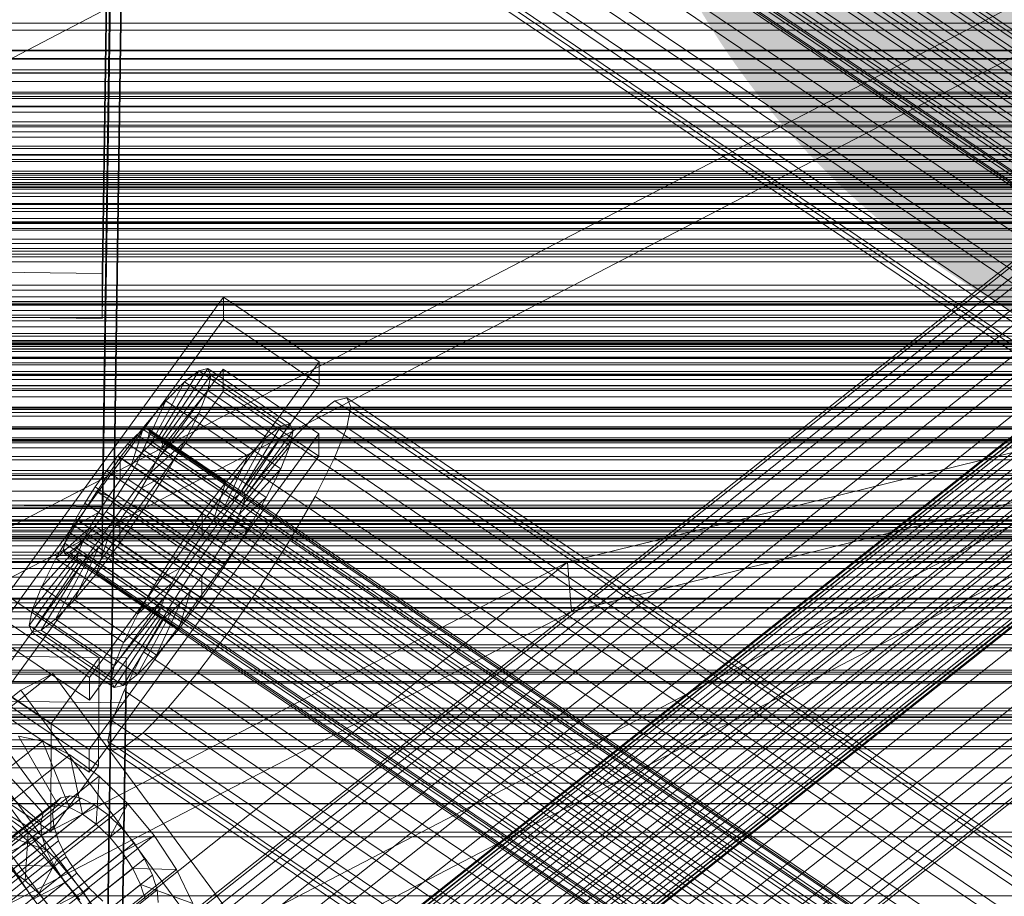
# Model space of a CAD drawing. Header units: millimetres. Extents: x -4738 to 65662, y -68080 to 6847.
# Tile 330 of 656: x -370 to -252, y -33501 to -33396. Entities that reach past the tile are written whole.
import ezdxf

# ---------------------------------------------------------------- set-up
doc = ezdxf.new("R2010")
doc.units = ezdxf.units.MM
for name, color, linetype, lineweight in [('COTAS_O', 1, 'Continuous', 0), ('frontal_C01', 7, 'Continuous', 0), ('frontal_C02', 7, 'Continuous', 0), ('frontal_C03', 7, 'Continuous', 0), ('frontal_C10', 7, 'Continuous', 0), ('frontal_dosificador', 7, 'Continuous', 0), ('frontal_mezcladora', 7, 'Continuous', 0), ('frontal_secador', 7, 'Continuous', 0)]:
    doc.layers.add(name, color=color, linetype=linetype, lineweight=lineweight)
doc.dimstyles.new('R19_100', dxfattribs={"dimtxt": 250, "dimasz": 150, "dimexe": 150, "dimexo": 80, "dimgap": 100, "dimtad": 1, "dimtih": 1, "dimtoh": 1, "dimdsep": 46, "dimcen": 0.09, "dimadec": 0, "dimazin": 0, "dimtfac": 1, "dimtdec": 4, "dimtofl": 0, "dimtmove": 0, "dimatfit": 3, "dimfxl": 1, "dimtolj": 1, "dimtzin": 0, "dimarcsym": 0})

# ---------------------------------------------------------------- blocks, each defined once
blk = doc.blocks.new('DIM_R31_48')
at = {"layer": 'COTAS_O'}
for p, q in [((-1725, -33700), (-1575, -33655)), ((1725, -33700), (1575, -33655)), ((-1725, -34400), (-1725, -33700)), ((-1725, -33700), (1725, -33700)), ((-1725, -33700), (-1575, -33745)), ((1725, -33700), (1575, -33745)), ((1725, -34400), (1725, -33700))]:
    blk.add_line(p, q, dxfattribs=at)
blk.add_text('3450 O', height=250, dxfattribs=at).set_placement((0, -33600))
blk = doc.blocks.new('DIM_R31_51')
at = {"layer": 'COTAS_O'}
for p, q in [((-650, -33700), (50, -33700)), ((50, -33700), (5, -33850)), ((50, -34900), (50, -33700)), ((50, -33700), (95, -33850)), ((50, -34900), (5, -34750)), ((50, -34900), (95, -34750)), ((-650, -34900), (50, -34900))]:
    blk.add_line(p, q, dxfattribs=at)
blk.add_text('1200 O', height=250, rotation=90, dxfattribs=at).set_placement((-50, -34300))

msp = doc.modelspace()

# ---------------------------------------------------------------- linework, layer by layer
at = {"layer": 'frontal_C01'}
for p, q in [((-357.646, -33230.872), (-360.514, -33425.982)), ((-360.514, -33431.375), (-357.646, -33236.264)), ((-357.415, -33325.823), (-143.617, -33470.052)), ((-358.659, -33327.293), (-144.861, -33471.521)), ((-355.541, -33326.54), (-141.742, -33470.768)), ((-356.363, -33328.171), (-142.565, -33472.399)), ((-146.196, -33473.275), (-359.995, -33329.047)), ((-357.434, -33330.026), (-143.635, -33474.254)), ((-361.332, -33330.967), (-147.533, -33475.195)), ((-358.68, -33331.98), (-144.881, -33476.209)), ((-362.578, -33332.921), (-148.779, -33477.149)), ((-360.017, -33333.9), (-146.218, -33478.128)), ((-363.648, -33334.777), (-149.85, -33479.005)), ((-160.922, -33458.907), (-345.231, -33334.572)), ((-364.471, -33336.407), (-150.672, -33480.635)), ((-361.352, -33335.654), (-147.554, -33479.883)), ((-364.989, -33337.701), (-151.191, -33481.93)), ((-362.596, -33337.124), (-148.798, -33481.352)), ((-365.168, -33338.571), (-151.369, -33482.8)), ((-364.995, -33338.957), (-151.196, -33483.186)), ((-364.482, -33338.834), (-150.683, -33483.062)), ((-363.664, -33338.208), (-149.865, -33482.436)), ((-349.002, -33339.99), (-164.693, -33464.325)), ((-341.52, -33342.851), (-157.211, -33467.185)), ((-352.519, -33345.505), (-168.21, -33469.84)), ((-345.291, -33348.269), (-160.982, -33472.603)), ((-355.541, -33350.742), (-171.232, -33475.077)), ((-357.646, -33351.459), (-360.514, -33546.57)), ((-349.061, -33353.22), (-164.752, -33477.554)), ((-357.863, -33355.344), (-173.554, -33479.679)), ((-360.514, -33551.963), (-357.646, -33356.852)), ((-352.572, -33357.367), (-168.263, -33481.701)), ((-359.326, -33358.997), (-175.016, -33483.331)), ((-359.83, -33361.452), (-175.521, -33485.786)), ((-355.584, -33360.427), (-171.275, -33484.762)), ((-359.341, -33362.542), (-175.032, -33486.876)), ((-357.893, -33362.192), (-173.584, -33486.527)), ((-425, -33420.808), (425, -33420.808)), ((-360.514, -33425.982), (-378.512, -33425.737)), ((-360.514, -33431.375), (-360.514, -33425.982)), ((-373.501, -33466.668), (-345.969, -33428.813)), ((-345.981, -33431.509), (-345.969, -33428.813)), ((-345.969, -33428.813), (-334.501, -33436.55)), ((-378.512, -33431.13), (-360.514, -33431.375)), ((-345.981, -33431.509), (-373.513, -33469.364)), ((-334.513, -33439.246), (-345.981, -33431.509)), ((425, -33432.363), (-425, -33432.363)), ((425, -33434.504), (-425, -33434.504)), ((-334.501, -33436.55), (-362.033, -33474.404)), ((-334.501, -33436.55), (-334.513, -33439.246)), ((-373.539, -33475.295), (-346.008, -33437.441)), ((-353.892, -33445.806), (-348.918, -33437.629)), ((-353.378, -33445.683), (-347.835, -33437.367)), ((-353.205, -33446.069), (-347.47, -33438.182)), ((-348.918, -33437.629), (-350.645, -33438.949)), ((-347.835, -33437.367), (-348.918, -33437.629)), ((-348.918, -33437.629), (-339.088, -33444.26)), ((-347.847, -33440.019), (-347.47, -33438.182)), ((-347.835, -33437.367), (-338.005, -33443.998)), ((-347.47, -33438.182), (-347.835, -33437.367)), ((-347.47, -33438.182), (-337.64, -33444.814)), ((-346.02, -33440.137), (-346.008, -33437.441)), ((-346.008, -33437.441), (-334.539, -33445.177)), ((-362.045, -33477.1), (-334.513, -33439.246)), ((-354.71, -33446.432), (-350.645, -33438.949)), ((-350.645, -33438.949), (-352.899, -33441.238)), ((-350.645, -33438.949), (-340.816, -33445.58)), ((-346.02, -33440.137), (-373.551, -33477.992)), ((-353.384, -33446.939), (-347.847, -33440.019)), ((-348.941, -33442.751), (-347.847, -33440.019)), ((-347.847, -33440.019), (-338.017, -33446.65)), ((-334.551, -33447.874), (-346.02, -33440.137)), ((-355.777, -33447.516), (-352.899, -33441.238)), ((-352.899, -33441.238), (-355.525, -33444.34)), ((-352.899, -33441.238), (-343.069, -33447.869)), ((-332.629, -33441.236), (-334.938, -33443.001)), ((-331.181, -33440.887), (-332.629, -33441.236)), ((-332.629, -33441.236), (-148.32, -33565.571)), ((-330.692, -33441.977), (-331.181, -33440.887)), ((-331.181, -33440.887), (-146.872, -33565.222)), ((-353.902, -33448.233), (-348.941, -33442.751)), ((-350.678, -33446.193), (-348.941, -33442.751)), ((-348.941, -33442.751), (-339.111, -33449.382)), ((-331.197, -33444.432), (-330.692, -33441.977)), ((-330.692, -33441.977), (-146.383, -33566.311)), ((-338.005, -33443.998), (-343.549, -33452.314)), ((-339.088, -33444.26), (-338.005, -33443.998)), ((-338.005, -33443.998), (-337.64, -33444.814)), ((-334.938, -33443.001), (-337.95, -33446.062)), ((-334.938, -33443.001), (-150.629, -33567.336)), ((-334.539, -33445.177), (-362.071, -33483.032)), ((-355.525, -33444.34), (-358.345, -33448.044)), ((-357.021, -33448.986), (-355.525, -33444.34)), ((-355.53, -33444.701), (-356.348, -33445.327)), ((-355.017, -33444.577), (-355.53, -33444.701)), ((-355.53, -33444.701), (-141.731, -33588.929)), ((-355.525, -33444.34), (-345.695, -33450.971)), ((-355.022, -33445.833), (-354.844, -33444.964)), ((-354.844, -33444.964), (-355.017, -33444.577)), ((-355.017, -33444.577), (-141.218, -33588.806)), ((-354.844, -33444.964), (-141.045, -33589.192)), ((-339.088, -33444.26), (-344.062, -33452.438)), ((-337.64, -33444.814), (-343.376, -33452.7)), ((-340.816, -33445.58), (-339.088, -33444.26)), ((-337.64, -33444.814), (-338.017, -33446.65)), ((-334.539, -33445.177), (-334.551, -33447.874)), ((-332.659, -33448.085), (-331.197, -33444.432)), ((-331.197, -33444.432), (-146.887, -33568.766)), ((-425, -33446.06), (425, -33446.06)), ((-357.415, -33446.411), (-358.659, -33447.88)), ((-356.348, -33445.327), (-357.415, -33446.411)), ((-357.415, -33446.411), (-143.617, -33590.639)), ((-356.348, -33445.327), (-142.549, -33589.555)), ((-355.777, -33447.516), (-354.71, -33446.432)), ((-355.541, -33447.128), (-355.022, -33445.833)), ((-355.022, -33445.833), (-141.224, -33590.062)), ((-354.725, -33449.863), (-350.678, -33446.193)), ((-354.71, -33446.432), (-353.892, -33445.806)), ((-344.88, -33453.063), (-354.71, -33446.432)), ((-353.892, -33445.806), (-353.378, -33445.683)), ((-344.062, -33452.438), (-353.892, -33445.806)), ((-353.205, -33446.069), (-353.384, -33446.939)), ((-343.549, -33452.314), (-353.378, -33445.683)), ((-353.378, -33445.683), (-353.205, -33446.069)), ((-343.376, -33452.7), (-353.205, -33446.069)), ((-352.938, -33450.111), (-350.678, -33446.193)), ((-350.678, -33446.193), (-340.848, -33452.825)), ((-340.816, -33445.58), (-344.88, -33453.063)), ((-343.069, -33447.869), (-340.816, -33445.58)), ((-337.95, -33446.062), (-341.461, -33450.209)), ((-337.95, -33446.062), (-153.641, -33570.396)), ((-357.021, -33448.986), (-355.777, -33447.516)), ((-356.363, -33448.758), (-355.541, -33447.128)), ((-345.947, -33454.147), (-355.777, -33447.516)), ((-355.541, -33447.128), (-141.742, -33591.356)), ((-353.384, -33446.939), (-353.902, -33448.233)), ((-343.554, -33453.57), (-353.384, -33446.939)), ((-338.017, -33446.65), (-343.554, -33453.57)), ((-338.017, -33446.65), (-339.111, -33449.382)), ((-362.083, -33485.728), (-334.551, -33447.874)), ((-358.345, -33448.044), (-361.166, -33452.096)), ((-358.659, -33447.88), (-359.995, -33449.635)), ((-358.659, -33447.88), (-144.861, -33592.109)), ((-358.345, -33448.044), (-358.357, -33450.74)), ((-348.515, -33454.675), (-358.345, -33448.044)), ((-357.434, -33450.614), (-356.363, -33448.758)), ((-356.363, -33448.758), (-142.565, -33592.987)), ((-353.902, -33448.233), (-354.725, -33449.863)), ((-344.073, -33454.864), (-353.902, -33448.233)), ((-343.069, -33447.869), (-345.947, -33454.147)), ((-345.695, -33450.971), (-343.069, -33447.869)), ((-334.981, -33452.686), (-332.659, -33448.085)), ((-332.659, -33448.085), (-148.35, -33572.419)), ((-359.995, -33449.635), (-361.332, -33451.554)), ((-146.196, -33593.863), (-359.995, -33449.635)), ((-358.357, -33450.74), (-357.021, -33448.986)), ((-347.191, -33455.617), (-357.021, -33448.986)), ((-354.725, -33449.863), (-355.796, -33451.719)), ((-344.895, -33456.495), (-354.725, -33449.863)), ((-339.111, -33449.382), (-344.073, -33454.864)), ((-339.111, -33449.382), (-340.848, -33452.825)), ((-359.693, -33452.66), (-358.357, -33450.74)), ((-358.68, -33452.568), (-357.434, -33450.614)), ((-358.357, -33450.74), (-348.527, -33457.371)), ((-357.434, -33450.614), (-143.635, -33594.842)), ((-355.796, -33451.719), (-352.938, -33450.111)), ((-355.569, -33454.236), (-352.938, -33450.111)), ((-352.938, -33450.111), (-343.108, -33456.742)), ((-348.515, -33454.675), (-345.695, -33450.971)), ((-345.695, -33450.971), (-347.191, -33455.617)), ((-341.461, -33450.209), (-345.231, -33455.16)), ((-341.461, -33450.209), (-157.152, -33574.543)), ((-361.166, -33452.096), (-363.797, -33456.222)), ((-361.332, -33451.554), (-362.578, -33453.509)), ((-361.332, -33451.554), (-147.533, -33595.783)), ((-359.693, -33452.66), (-361.166, -33452.096)), ((-361.166, -33452.096), (-351.336, -33458.728)), ((-355.796, -33451.719), (-357.042, -33453.673)), ((-345.966, -33458.35), (-355.796, -33451.719)), ((-343.549, -33452.314), (-344.062, -33452.438)), ((-343.376, -33452.7), (-343.549, -33452.314)), ((-362.578, -33453.509), (-363.648, -33455.364)), ((-362.578, -33453.509), (-148.779, -33597.737)), ((-360.939, -33454.614), (-359.693, -33452.66)), ((-360.017, -33454.488), (-358.68, -33452.568)), ((-349.863, -33459.291), (-359.693, -33452.66)), ((-358.68, -33452.568), (-144.881, -33596.796)), ((-344.88, -33453.063), (-345.947, -33454.147)), ((-340.848, -33452.825), (-344.895, -33456.495)), ((-344.062, -33452.438), (-344.88, -33453.063)), ((-344.073, -33454.864), (-343.554, -33453.57)), ((-343.554, -33453.57), (-343.376, -33452.7)), ((-340.848, -33452.825), (-343.108, -33456.742)), ((-338.003, -33457.923), (-334.981, -33452.686)), ((-334.981, -33452.686), (-150.672, -33577.021)), ((-360.939, -33454.614), (-363.797, -33456.222)), ((-362.01, -33456.469), (-360.939, -33454.614)), ((-361.352, -33456.242), (-360.017, -33454.488)), ((-351.109, -33461.245), (-360.939, -33454.614)), ((-360.017, -33454.488), (-146.218, -33598.716)), ((-358.39, -33458.289), (-355.569, -33454.236)), ((-357.042, -33453.673), (-358.378, -33455.593)), ((-357.042, -33453.673), (-355.569, -33454.236)), ((-347.212, -33460.304), (-357.042, -33453.673)), ((-355.569, -33454.236), (-345.739, -33460.868)), ((-351.336, -33458.728), (-348.515, -33454.675)), ((-348.527, -33457.371), (-348.515, -33454.675)), ((-345.947, -33454.147), (-347.191, -33455.617)), ((-363.648, -33455.364), (-364.471, -33456.995)), ((-363.648, -33455.364), (-149.85, -33599.593)), ((-358.378, -33455.593), (-359.714, -33457.347)), ((-358.378, -33455.593), (-358.39, -33458.289)), ((-348.548, -33462.224), (-358.378, -33455.593)), ((-345.231, -33455.16), (-349.002, -33460.578)), ((-347.191, -33455.617), (-348.527, -33457.371)), ((-160.922, -33579.494), (-345.231, -33455.16)), ((-344.895, -33456.495), (-344.073, -33454.864)), ((-363.797, -33456.222), (-366.057, -33460.139)), ((-362.01, -33456.469), (-366.057, -33460.139)), ((-364.471, -33456.995), (-364.989, -33458.289)), ((-364.471, -33456.995), (-150.672, -33601.223)), ((-363.797, -33456.222), (-353.967, -33462.853)), ((-362.833, -33458.1), (-362.01, -33456.469)), ((-362.596, -33457.712), (-361.352, -33456.242)), ((-352.18, -33463.101), (-362.01, -33456.469)), ((-361.352, -33456.242), (-147.554, -33600.47)), ((-345.966, -33458.35), (-344.895, -33456.495)), ((-343.108, -33456.742), (-345.966, -33458.35)), ((-343.108, -33456.742), (-345.739, -33460.868)), ((-362.833, -33458.1), (-367.794, -33463.582)), ((-364.989, -33458.289), (-365.168, -33459.159)), ((-364.989, -33458.289), (-151.191, -33602.517)), ((-363.664, -33458.796), (-362.596, -33457.712)), ((-363.351, -33459.394), (-362.833, -33458.1)), ((-353.003, -33464.731), (-362.833, -33458.1)), ((-362.596, -33457.712), (-148.798, -33601.94)), ((-359.714, -33457.347), (-361.21, -33461.993)), ((-361.21, -33461.993), (-358.39, -33458.289)), ((-359.714, -33457.347), (-360.958, -33458.817)), ((-349.884, -33463.978), (-359.714, -33457.347)), ((-358.39, -33458.289), (-348.56, -33464.92)), ((-348.527, -33457.371), (-349.863, -33459.291)), ((-341.52, -33463.438), (-338.003, -33457.923)), ((-338.003, -33457.923), (-153.694, -33582.258)), ((-363.351, -33459.394), (-368.888, -33466.314)), ((-365.168, -33459.159), (-364.995, -33459.545)), ((-365.168, -33459.159), (-151.369, -33603.387)), ((-364.995, -33459.545), (-364.482, -33459.421)), ((-364.482, -33459.421), (-363.664, -33458.796)), ((-364.482, -33459.421), (-150.683, -33603.65)), ((-360.958, -33458.817), (-363.836, -33465.095)), ((-363.664, -33458.796), (-149.865, -33603.024)), ((-363.53, -33460.264), (-363.351, -33459.394)), ((-353.521, -33466.025), (-363.351, -33459.394)), ((-360.958, -33458.817), (-362.025, -33459.901)), ((-351.128, -33465.448), (-360.958, -33458.817)), ((-353.967, -33462.853), (-351.336, -33458.728)), ((-351.336, -33458.728), (-349.863, -33459.291)), ((-349.863, -33459.291), (-351.109, -33461.245)), ((-347.212, -33460.304), (-345.966, -33458.35)), ((-363.53, -33460.264), (-369.265, -33468.15)), ((-363.357, -33460.65), (-368.9, -33468.966)), ((-362.843, -33460.526), (-367.817, -33468.704)), ((-366.057, -33460.139), (-367.794, -33463.582)), ((-362.025, -33459.901), (-366.09, -33467.384)), ((-366.057, -33460.139), (-356.228, -33466.771)), ((-364.995, -33459.545), (-151.196, -33603.773)), ((-363.357, -33460.65), (-363.53, -33460.264)), ((-353.7, -33466.895), (-363.53, -33460.264)), ((-362.843, -33460.526), (-363.357, -33460.65)), ((-353.527, -33467.281), (-363.357, -33460.65)), ((-362.025, -33459.901), (-362.843, -33460.526)), ((-353.014, -33467.158), (-362.843, -33460.526)), ((-352.196, -33466.532), (-362.025, -33459.901)), ((-349.002, -33460.578), (-352.519, -33466.093)), ((-349.002, -33460.578), (-164.693, -33584.912)), ((-348.548, -33462.224), (-347.212, -33460.304)), ((-345.739, -33460.868), (-347.212, -33460.304)), ((-353.967, -33462.853), (-351.109, -33461.245)), ((-351.109, -33461.245), (-352.18, -33463.101)), ((-345.739, -33460.868), (-348.56, -33464.92)), ((-363.836, -33465.095), (-361.21, -33461.993)), ((-361.21, -33461.993), (-351.38, -33468.624)), ((-356.228, -33466.771), (-353.967, -33462.853)), ((-349.884, -33463.978), (-348.548, -33462.224)), ((-348.56, -33464.92), (-348.548, -33462.224)), ((-367.794, -33463.582), (-368.888, -33466.314)), ((-367.794, -33463.582), (-357.964, -33470.213)), ((-356.228, -33466.771), (-352.18, -33463.101)), ((-352.18, -33463.101), (-353.003, -33464.731)), ((-351.38, -33468.624), (-349.884, -33463.978)), ((-351.128, -33465.448), (-349.884, -33463.978)), ((-345.291, -33468.856), (-341.52, -33463.438)), ((-341.52, -33463.438), (-157.211, -33587.773)), ((-372.35, -33464.282), (-360.882, -33472.018)), ((-366.09, -33467.384), (-363.836, -33465.095)), ((-363.836, -33465.095), (-354.006, -33471.726)), ((-357.964, -33470.213), (-353.003, -33464.731)), ((-353.003, -33464.731), (-353.521, -33466.025)), ((-348.56, -33464.92), (-351.38, -33468.624)), ((-368.888, -33466.314), (-369.265, -33468.15)), ((-368.888, -33466.314), (-359.058, -33472.945)), ((-359.058, -33472.945), (-353.521, -33466.025)), ((-356.26, -33474.015), (-352.196, -33466.532)), ((-352.519, -33466.093), (-355.541, -33471.33)), ((-354.006, -33471.726), (-351.128, -33465.448)), ((-353.521, -33466.025), (-353.7, -33466.895)), ((-353.014, -33467.158), (-352.196, -33466.532)), ((-352.519, -33466.093), (-168.21, -33590.428)), ((-352.196, -33466.532), (-351.128, -33465.448)), ((-362.033, -33474.404), (-373.501, -33466.668)), ((-367.817, -33468.704), (-366.09, -33467.384)), ((-366.09, -33467.384), (-356.26, -33474.015)), ((-359.436, -33474.782), (-353.7, -33466.895)), ((-359.07, -33475.597), (-353.527, -33467.281)), ((-357.987, -33475.335), (-353.014, -33467.158)), ((-357.964, -33470.213), (-356.228, -33466.771)), ((-353.7, -33466.895), (-353.527, -33467.281)), ((-353.527, -33467.281), (-353.014, -33467.158)), ((-369.265, -33468.15), (-368.9, -33468.966)), ((-369.265, -33468.15), (-359.436, -33474.782)), ((-368.9, -33468.966), (-367.817, -33468.704)), ((-367.817, -33468.704), (-357.987, -33475.335)), ((-351.38, -33468.624), (-354.006, -33471.726)), ((-349.061, -33473.807), (-345.291, -33468.856)), ((-345.291, -33468.856), (-160.982, -33593.191)), ((-373.513, -33469.364), (-362.045, -33477.1)), ((-368.9, -33468.966), (-359.07, -33475.597)), ((-359.058, -33472.945), (-357.964, -33470.213)), ((-366.618, -33479.904), (-378.086, -33472.168)), ((-375.644, -33471.802), (-357.646, -33472.047)), ((-360.882, -33472.018), (-366.618, -33479.904)), ((-360.882, -33472.018), (-360.939, -33484.96)), ((-357.646, -33472.047), (-360.514, -33667.158)), ((-355.541, -33471.33), (-357.863, -33475.931)), ((-357.646, -33472.047), (-357.646, -33477.44)), ((-354.006, -33471.726), (-356.26, -33474.015)), ((-355.541, -33471.33), (-171.232, -33595.665)), ((-359.436, -33474.782), (-359.058, -33472.945)), ((-362.045, -33477.1), (-362.033, -33474.404)), ((-359.07, -33475.597), (-359.436, -33474.782)), ((-356.26, -33474.015), (-357.987, -33475.335)), ((-352.572, -33477.954), (-349.061, -33473.807)), ((-349.061, -33473.807), (-164.752, -33598.142)), ((-362.071, -33483.032), (-373.539, -33475.295)), ((-357.863, -33475.931), (-359.326, -33479.584)), ((-357.987, -33475.335), (-359.07, -33475.597)), ((-357.863, -33475.931), (-173.554, -33600.266)), ((-357.646, -33477.44), (-375.644, -33477.194)), ((-373.551, -33477.992), (-362.083, -33485.728)), ((-360.939, -33484.96), (-372.408, -33477.223)), ((-360.514, -33672.55), (-357.646, -33477.44)), ((-355.584, -33481.015), (-352.572, -33477.954)), ((-352.572, -33477.954), (-168.263, -33602.289)), ((-366.675, -33492.846), (-366.618, -33479.904)), ((-359.326, -33479.584), (-359.83, -33482.039)), ((-359.326, -33479.584), (-175.016, -33603.919)), ((-357.893, -33482.78), (-355.584, -33481.015)), ((-355.584, -33481.015), (-171.275, -33605.349)), ((-362.083, -33485.728), (-362.071, -33483.032)), ((-359.83, -33482.039), (-359.341, -33483.129)), ((-359.83, -33482.039), (-175.521, -33606.374)), ((-359.341, -33483.129), (-357.893, -33482.78)), ((-357.893, -33482.78), (-173.584, -33607.114)), ((-359.341, -33483.129), (-175.032, -33607.464)), ((-378.143, -33485.109), (-366.675, -33492.846)), ((-366.675, -33492.846), (-360.939, -33484.96))]:
    msp.add_line(p, q, dxfattribs=at)
at = {"layer": 'frontal_C02'}
for p, q in [((-357.646, -33260.487), (-360.514, -33453.892)), ((-360.514, -33459.853), (-357.646, -33266.448)), ((-425, -33448.296), (425, -33448.296)), ((-360.514, -33453.892), (-378.512, -33453.649)), ((-360.514, -33459.853), (-360.514, -33453.892)), ((425, -33459.75), (-425, -33459.75)), ((-378.512, -33459.61), (-360.514, -33459.853)), ((430, -33462.372), (-430, -33462.372)), ((425, -33463.437), (-425, -33463.437)), ((430, -33467.372), (-430, -33467.372)), ((-425, -33474.891), (425, -33474.891))]:
    msp.add_line(p, q, dxfattribs=at)
at = {"layer": 'frontal_C03'}
for p, q in [((1250, -33396.814), (-1250, -33396.814)), ((1496, -33400.208), (-1496, -33400.208)), ((1496, -33400.325), (-1496, -33400.325)), ((1496, -33401.591), (-1496, -33401.591)), ((1496, -33401.926), (-1496, -33401.926)), ((1496, -33404.266), (-1496, -33404.266)), ((1496, -33404.767), (-1496, -33404.767)), ((-1250, -33404.455), (1250, -33404.455)), ((1250, -33405.934), (-1250, -33405.934)), ((-1496, -33407.824), (1496, -33407.824)), ((1496, -33408.416), (-1496, -33408.416)), ((1250, -33410.711), (-1250, -33410.711)), ((1250, -33411.028), (-1250, -33411.028)), ((1496, -33411.724), (-1496, -33411.724)), ((1250, -33411.822), (-1250, -33411.822)), ((1496, -33412.316), (-1496, -33412.316)), ((-1250, -33412.586), (1250, -33412.586)), ((1250, -33413.709), (-1250, -33413.709)), ((1250, -33414.205), (-1250, -33414.205)), ((1250, -33414.473), (-1250, -33414.473)), ((1496, -33415.372), (-1496, -33415.372)), ((1250, -33415.267), (-1250, -33415.267)), ((1250, -33415.584), (-1250, -33415.584)), ((1250, -33415.684), (-1250, -33415.684)), ((1496, -33415.874), (-1496, -33415.874)), ((1250, -33416.372), (-1250, -33416.372)), ((1250, -33416.749), (-1250, -33416.749)), ((1496, -33418.213), (-1496, -33418.213)), ((1496, -33418.548), (-1496, -33418.548)), ((1496, -33419.814), (-1496, -33419.814)), ((1496, -33419.932), (-1496, -33419.932)), ((1250, -33420.8), (-1250, -33420.8)), ((1250, -33421.872), (-1250, -33421.872)), ((1250, -33423.326), (-1250, -33423.326)), ((1250, -33424.58), (-1250, -33424.58)), ((1250, -33429.359), (-1250, -33429.359)), ((1250, -33430.428), (-1250, -33430.428)), ((1250, -33430.963), (-1250, -33430.963)), ((1250, -33431.266), (-1250, -33431.266)), ((1250, -33433.169), (-1250, -33433.169)), ((1250, -33433.486), (-1250, -33433.486)), ((1250, -33434.28), (-1250, -33434.28)), ((1250, -33434.431), (-1250, -33434.431)), ((1250, -33434.725), (-1250, -33434.725)), ((-1250, -33435.044), (1250, -33435.044)), ((1250, -33436.167), (-1250, -33436.167)), ((1250, -33436.931), (-1250, -33436.931)), ((1496, -33438.069), (-1496, -33438.069)), ((1496, -33438.187), (-1496, -33438.187)), ((1250, -33437.725), (-1250, -33437.725)), ((1250, -33438.041), (-1250, -33438.041)), ((1496, -33439.453), (-1496, -33439.453)), ((1496, -33439.788), (-1496, -33439.788)), ((-1250, -33440.745), (1250, -33440.745)), ((1496, -33442.127), (-1496, -33442.127)), ((1496, -33442.629), (-1496, -33442.629)), ((1250, -33442.637), (-1250, -33442.637)), ((-1496, -33445.685), (1496, -33445.685)), ((1496, -33446.277), (-1496, -33446.277)), ((1496, -33449.585), (-1496, -33449.585)), ((1496, -33450.177), (-1496, -33450.177)), ((1496, -33453.234), (-1496, -33453.234)), ((1250, -33453.225), (-1250, -33453.225)), ((1496, -33453.735), (-1496, -33453.735)), ((1250, -33455.118), (-1250, -33455.118)), ((1250, -33455.627), (-1250, -33455.627)), ((1496, -33456.075), (-1496, -33456.075)), ((1496, -33456.41), (-1496, -33456.41)), ((1250, -33455.943), (-1250, -33455.943)), ((1250, -33456.737), (-1250, -33456.737)), ((1496, -33457.676), (-1496, -33457.676)), ((1496, -33457.793), (-1496, -33457.793)), ((-1250, -33457.501), (1250, -33457.501)), ((1250, -33458.624), (-1250, -33458.624)), ((1250, -33459.388), (-1250, -33459.388)), ((1250, -33460.182), (-1250, -33460.182)), ((1250, -33460.499), (-1250, -33460.499)), ((1250, -33464.899), (-1250, -33464.899)), ((1250, -33466.504), (-1250, -33466.504)), ((1250, -33473.99), (-1250, -33473.99)), ((1250, -33475.062), (-1250, -33475.062)), ((1250, -33478.084), (-1250, -33478.084)), ((1250, -33478.401), (-1250, -33478.401)), ((1250, -33479.114), (-1250, -33479.114)), ((1250, -33479.195), (-1250, -33479.195)), ((1250, -33479.49), (-1250, -33479.49)), ((-1250, -33479.959), (1250, -33479.959)), ((1250, -33481.082), (-1250, -33481.082)), ((1250, -33481.846), (-1250, -33481.846)), ((1250, -33482.64), (-1250, -33482.64)), ((1250, -33482.957), (-1250, -33482.957)), ((1250, -33500.542), (-1250, -33500.542))]:
    msp.add_line(p, q, dxfattribs=at)
at = {"layer": 'frontal_C10'}
for p, q in [((-509.538, -33528.042), (-239.46, -33387.719)), ((-389.873, -33528.042), (-119.796, -33387.719)), ((-9.336, -33387.719), (-304.741, -33460.589)), ((-358.659, -33393.599), (-628.736, -33533.922)), ((-238.994, -33393.599), (-509.071, -33533.922)), ((-119.329, -33393.599), (-389.407, -33533.922)), ((-304.275, -33466.469), (-8.87, -33393.599)), ((-212.591, -33395.592), (-372.214, -33522.066)), ((-215.614, -33396.215), (-375.236, -33522.69)), ((-208.749, -33396.4), (-368.371, -33522.874)), ((-478.907, -33399.237), (73.391, -33399.237)), ((-432.813, -33399.296), (27.435, -33399.296)), ((-193.129, -33399.257), (-378.291, -33545.967)), ((-217.611, -33398.228), (-377.234, -33524.702)), ((-192.058, -33399.036), (-377.22, -33545.746)), ((-204.349, -33398.584), (-363.972, -33525.059)), ((-193.836, -33399.97), (-378.999, -33546.68)), ((-190.696, -33399.322), (-375.859, -33546.032)), ((-189.137, -33400.096), (-374.3, -33546.806)), ((-194.133, -33401.126), (-379.295, -33547.837)), ((-218.447, -33401.492), (-378.07, -33527.966)), ((-187.487, -33401.305), (-372.649, -33548.015)), ((-193.997, -33402.648), (-379.16, -33549.358)), ((-199.691, -33401.996), (-359.314, -33528.47)), ((36.934, -33402.993), (-423.314, -33402.993)), ((-185.858, -33402.866), (-371.02, -33549.577)), ((-193.439, -33404.43), (-378.601, -33551.14)), ((-369.523, -33551.384), (-184.361, -33404.674)), ((-218.064, -33405.785), (-377.687, -33532.26)), ((-192.496, -33406.352), (-377.659, -33553.062)), ((-183.098, -33406.604), (-368.261, -33553.315)), ((-195.094, -33406.403), (-354.716, -33532.877)), ((-424.306, -33408.199), (35.943, -33408.199)), ((-191.234, -33408.283), (-376.396, -33554.993)), ((-182.156, -33408.526), (-367.318, -33555.237)), ((-532.604, -33409.003), (19.695, -33409.003)), ((-216.489, -33410.816), (-376.112, -33537.29)), ((-189.737, -33410.09), (-374.899, -33556.801)), ((-181.597, -33410.309), (-366.76, -33557.019)), ((-188.107, -33411.652), (-373.27, -33558.362)), ((-181.462, -33411.83), (-366.624, -33558.541)), ((-350.492, -33537.979), (-190.869, -33411.504)), ((-186.457, -33412.86), (-371.62, -33559.571)), ((-181.758, -33412.987), (-366.921, -33559.697)), ((-184.898, -33413.634), (-370.061, -33560.345)), ((-183.537, -33413.921), (-368.699, -33560.631)), ((-182.466, -33413.7), (-367.628, -33560.41)), ((45.163, -33415.069), (-415.086, -33415.069)), ((-213.829, -33416.24), (-373.452, -33542.714)), ((-187.305, -33416.953), (-346.928, -33543.427)), ((-462.395, -33419.788), (89.903, -33419.788)), ((-416.325, -33419.865), (43.924, -33419.865)), ((-210.265, -33421.688), (-369.888, -33548.163)), ((-184.645, -33422.377), (-344.268, -33548.851)), ((-206.04, -33426.79), (-365.663, -33553.264)), ((-183.07, -33427.407), (-342.693, -33553.882)), ((52.705, -33429.785), (-407.544, -33429.785)), ((-201.443, -33431.197), (-361.066, -33557.671)), ((-182.687, -33431.701), (-342.31, -33558.175)), ((-409.006, -33434.095), (51.242, -33434.095)), ((-196.785, -33434.608), (-356.408, -33561.083)), ((-547.814, -33435.323), (4.484, -33435.323)), ((-183.523, -33434.965), (-343.146, -33561.439)), ((-192.386, -33436.793), (-352.008, -33563.267)), ((-185.521, -33436.977), (-345.143, -33563.452)), ((-188.543, -33437.601), (-348.166, -33564.075)), ((59.431, -33446.888), (-400.818, -33446.888)), ((-448.524, -33450.576), (103.774, -33450.576)), ((-402.475, -33450.645), (57.773, -33450.645)), ((-304.741, -33460.589), (-477.063, -33550.122)), ((-389.873, -33528.042), (-304.741, -33460.589)), ((-304.741, -33460.589), (-304.275, -33466.469)), ((-476.596, -33556.002), (-304.275, -33466.469)), ((65.226, -33466.085), (-395.022, -33466.085)), ((-304.275, -33466.469), (-389.407, -33533.922)), ((-396.843, -33469.234), (63.405, -33469.234)), ((-559.844, -33470.821), (-7.546, -33470.821)), ((-366.435, -33473.908), (-376.367, -33481.778)), ((-370.253, -33475.913), (-366.435, -33473.908)), ((-338.001, -33512.423), (-366.435, -33473.908)), ((-380.185, -33483.782), (-370.253, -33475.913)), ((-370.253, -33475.913), (-341.819, -33514.428)), ((-350.219, -33518.839), (-378.653, -33480.323)), ((-376.367, -33481.778), (-347.933, -33520.293)), ((-366.869, -33489.914), (-372.793, -33481.89)), ((-365.798, -33489.693), (-370.532, -33481.423)), ((-370.532, -33481.423), (-367.658, -33482.028)), ((-382.471, -33482.328), (-354.037, -33520.843)), ((-367.658, -33482.028), (-376.171, -33488.773)), ((-364.437, -33489.979), (-367.658, -33482.028)), ((-367.658, -33482.028), (-364.367, -33483.662)), ((-351.751, -33522.298), (-380.185, -33483.782)), ((-367.577, -33490.627), (-374.287, -33483.395)), ((-364.367, -33483.662), (-372.88, -33490.407)), ((-362.878, -33490.753), (-364.367, -33483.662)), ((-364.367, -33483.662), (-360.883, -33486.214)), ((-367.873, -33491.784), (-374.913, -33485.837)), ((-360.883, -33486.214), (-369.396, -33492.959)), ((-361.228, -33491.962), (-360.883, -33486.214)), ((-360.883, -33486.214), (-357.444, -33489.51)), ((69.994, -33487.048), (-390.255, -33487.048)), ((-365.45, -33488.79), (-550.613, -33635.5)), ((-364.379, -33488.569), (-549.542, -33635.279)), ((-363.018, -33488.855), (-548.181, -33635.565)), ((-366.158, -33489.503), (-365.45, -33488.79)), ((-365.45, -33488.79), (-364.379, -33488.569)), ((-364.379, -33488.569), (-363.018, -33488.855)), ((-363.018, -33488.855), (-361.459, -33489.629)), ((-366.158, -33489.503), (-551.321, -33636.213)), ((-361.459, -33489.629), (-546.622, -33636.339)), ((-438.24, -33489.502), (114.059, -33489.502)), ((-392.207, -33489.544), (68.042, -33489.544)), ((-375.383, -33496.659), (-366.869, -33489.914)), ((-367.738, -33493.305), (-374.626, -33489.049)), ((-374.312, -33496.438), (-365.798, -33489.693)), ((-372.95, -33496.725), (-364.437, -33489.979)), ((-366.869, -33489.914), (-367.577, -33490.627)), ((-365.798, -33489.693), (-366.869, -33489.914)), ((-366.454, -33490.659), (-366.158, -33489.503)), ((-357.444, -33489.51), (-365.957, -33496.256)), ((-364.437, -33489.979), (-365.798, -33489.693)), ((-362.878, -33490.753), (-364.437, -33489.979)), ((-361.459, -33489.629), (-359.809, -33490.838)), ((-359.599, -33493.524), (-357.444, -33489.51)), ((-357.444, -33489.51), (-354.283, -33493.326)), ((-366.454, -33490.659), (-551.617, -33637.37)), ((-359.809, -33490.838), (-544.971, -33637.548)), ((-376.09, -33497.372), (-367.577, -33490.627)), ((-369.396, -33492.959), (-372.88, -33490.407)), ((-371.391, -33497.498), (-362.878, -33490.753)), ((-367.577, -33490.627), (-367.873, -33491.784)), ((-366.319, -33492.181), (-366.454, -33490.659)), ((-361.228, -33491.962), (-362.878, -33490.753)), ((-359.809, -33490.838), (-358.18, -33492.399)), ((-366.319, -33492.181), (-551.481, -33638.891)), ((-358.18, -33492.399), (-543.342, -33639.11)), ((-376.386, -33498.529), (-367.873, -33491.784)), ((-372.013, -33491.529), (-367.415, -33495.936)), ((-369.741, -33498.707), (-361.228, -33491.962)), ((-367.873, -33491.784), (-367.738, -33493.305)), ((-365.761, -33493.963), (-366.319, -33492.181)), ((-359.599, -33493.524), (-361.228, -33491.962)), ((-358.18, -33492.399), (-356.683, -33494.207)), ((-376.251, -33500.05), (-367.738, -33493.305)), ((-367.18, -33495.087), (-373.448, -33492.811)), ((-369.396, -33492.959), (-369.741, -33498.707)), ((-365.957, -33496.256), (-369.396, -33492.959)), ((-368.112, -33500.269), (-359.599, -33493.524)), ((-367.738, -33493.305), (-367.18, -33495.087)), ((-362.797, -33500.072), (-354.283, -33493.326)), ((-358.102, -33495.331), (-359.599, -33493.524)), ((-354.283, -33493.326), (-358.102, -33495.331)), ((-354.283, -33493.326), (-351.617, -33497.402)), ((-365.761, -33493.963), (-550.923, -33640.673)), ((-541.845, -33640.917), (-356.683, -33494.207)), ((-364.818, -33495.885), (-365.761, -33493.963)), ((-356.683, -33494.207), (-355.42, -33496.137)), ((-364.818, -33495.885), (-549.981, -33642.595)), ((-367.415, -33495.936), (-527.038, -33622.41)), ((-375.693, -33501.833), (-367.18, -33495.087)), ((-367.415, -33495.936), (-363.191, -33501.037)), ((-367.18, -33495.087), (-366.237, -33497.009)), ((-358.102, -33495.331), (-366.615, -33502.076)), ((-363.555, -33497.816), (-364.818, -33495.885)), ((-356.839, -33497.262), (-358.102, -33495.331)), ((-355.42, -33496.137), (-540.582, -33642.848)), ((-374.75, -33503.754), (-366.237, -33497.009)), ((-366.237, -33497.009), (-371.458, -33496.869)), ((-368.792, -33500.944), (-371.458, -33496.869)), ((-365.957, -33496.256), (-368.112, -33500.269)), ((-366.237, -33497.009), (-364.974, -33498.94)), ((-362.797, -33500.072), (-365.957, -33496.256)), ((-355.42, -33496.137), (-354.477, -33498.059)), ((-363.555, -33497.816), (-548.718, -33644.526)), ((-354.477, -33498.059), (-539.64, -33644.77)), ((-371.391, -33497.498), (-369.741, -33498.707)), ((-365.352, -33504.007), (-356.839, -33497.262)), ((-362.058, -33499.623), (-363.555, -33497.816)), ((-351.617, -33497.402), (-360.131, -33504.147)), ((-355.896, -33499.184), (-356.839, -33497.262)), ((-356.839, -33497.262), (-351.617, -33497.402)), ((-354.477, -33498.059), (-353.919, -33499.842)), ((-351.617, -33497.402), (-349.628, -33501.459)), ((-373.488, -33505.685), (-364.974, -33498.94)), ((-369.741, -33498.707), (-368.112, -33500.269)), ((-364.974, -33498.94), (-368.792, -33500.944)), ((-364.974, -33498.94), (-363.477, -33500.747)), ((-364.409, -33505.929), (-355.896, -33499.184)), ((-355.338, -33500.966), (-355.896, -33499.184)), ((-355.896, -33499.184), (-349.628, -33501.459)), ((-362.058, -33499.623), (-547.221, -33646.334)), ((-353.919, -33499.842), (-539.082, -33646.552)), ((-368.112, -33500.269), (-366.615, -33502.076)), ((-366.615, -33502.076), (-362.797, -33500.072)), ((-360.131, -33504.147), (-362.797, -33500.072)), ((-360.429, -33501.185), (-362.058, -33499.623)), ((-353.919, -33499.842), (-353.784, -33501.363))]:
    msp.add_line(p, q, dxfattribs=at)
at = {"layer": 'frontal_dosificador'}
msp.add_line((-230, -33440), (-1770, -33440), dxfattribs=at)
at = {"layer": 'frontal_mezcladora'}
for p, q in [((-950, -33428.8), (-160, -33428.8)), ((-950, -33429.522), (-160, -33429.522)), ((-950, -33431.64), (-160, -33431.64)), ((-950, -33435.009), (-160, -33435.009)), ((-950, -33439.4), (-160, -33439.4)), ((-950, -33444.513), (-160, -33444.513)), ((-160, -33450), (-950, -33450)), ((-950, -33455.487), (-160, -33455.487)), ((-950, -33460.6), (-160, -33460.6)), ((-950, -33464.991), (-160, -33464.991)), ((-950, -33468.36), (-160, -33468.36)), ((-950, -33470.478), (-160, -33470.478)), ((-950, -33471.2), (-160, -33471.2))]:
    msp.add_line(p, q, dxfattribs=at)
at = {"layer": 'frontal_secador'}
for p, q in [((-1250, -33396), (1250, -33396)), ((-1250, -33402), (1250, -33402)), ((-1250, -33405), (1250, -33405)), ((1250, -33406), (-1250, -33406)), ((-1250, -33406.659), (1250, -33406.659)), ((1250, -33409.659), (-1250, -33409.659)), ((-1250, -33411), (1250, -33411)), ((1250, -33414), (-1250, -33414)), ((-1250, -33414.728), (1250, -33414.728)), ((-1250, -33417.588), (1250, -33417.588)), ((1250, -33417.611), (-1250, -33417.611)), ((1250, -33417.728), (-1250, -33417.728)), ((-1250, -33419.387), (1250, -33419.387)), ((1250, -33419.918), (-1250, -33419.918)), ((-1250, -33420), (1250, -33420)), ((1250, -33420.588), (-1250, -33420.588)), ((1250, -33422.387), (-1250, -33422.387)), ((1250, -33423), (-1250, -33423)), ((-1250, -33423.65), (1250, -33423.65)), ((1250, -33424), (-1250, -33424)), ((1250, -33427.382), (-1250, -33427.382)), ((-1250, -33428), (1250, -33428)), ((1250, -33429.689), (-1250, -33429.689)), ((1250, -33434), (-1250, -33434)), ((1250, -33434.545), (-1250, -33434.545)), ((1250, -33436), (-1250, -33436)), ((1250, -33436.144), (-1250, -33436.144)), ((1250, -33436.709), (-1250, -33436.709)), ((1250, -33438.686), (-1250, -33438.686)), ((1250, -33440), (-1250, -33440)), ((1320, -33442), (-1320, -33442)), ((1320, -33442.273), (-1320, -33442.273)), ((1250, -33442), (-1250, -33442)), ((1320, -33443.072), (-1320, -33443.072)), ((1320, -33444.343), (-1320, -33444.343)), ((1250, -33444.651), (-1250, -33444.651)), ((1320, -33446), (-1320, -33446)), ((1250, -33445.859), (-1250, -33445.859)), ((-1250, -33446), (1250, -33446)), ((1320, -33447.929), (-1320, -33447.929)), ((-1320, -33450), (1320, -33450)), ((-1250, -33450), (1250, -33450)), ((1320, -33452.071), (-1320, -33452.071)), ((1320, -33454), (-1320, -33454)), ((1250, -33454.141), (-1250, -33454.141)), ((1320, -33455.657), (-1320, -33455.657)), ((1320, -33456.928), (-1320, -33456.928)), ((1320, -33457.727), (-1320, -33457.727)), ((1320, -33458), (-1320, -33458)), ((1250, -33457.285), (-1250, -33457.285)), ((1250, -33458), (-1250, -33458)), ((1250, -33461.314), (-1250, -33461.314)), ((1250, -33463.856), (-1250, -33463.856)), ((1250, -33465.455), (-1250, -33465.455)), ((1250, -33466), (-1250, -33466)), ((1360, -33473.5), (-1360, -33473.5)), ((1250, -33473.75), (-1250, -33473.75)), ((1360, -33474.863), (-1360, -33474.863)), ((1360, -33478.859), (-1360, -33478.859)), ((1360, -33485.216), (-1360, -33485.216)), ((1360, -33493.5), (-1360, -33493.5)), ((1250, -33492.924), (-1250, -33492.924))]:
    msp.add_line(p, q, dxfattribs=at)

# ---------------------------------------------------------------- dimensions: what is measured, and where the dimension line sits
at = {"layer": 'COTAS_O'}
for p1, p2, distance, picture, middle in [((-650, -34900), (-650, -33700), -700, 'DIM_R31_51', (50, -34300)), ((-1725, -34400), (1725, -34400), 700, 'DIM_R31_48', (0, -33700))]:
    dim = msp.add_aligned_dim(p1=p1, p2=p2, distance=distance, text='<> O', dimstyle='R19_100', dxfattribs=at)
    dim.commit()
    dim.dimension.update_dxf_attribs({"geometry": picture, "text_midpoint": middle})

doc.saveas('drawing.dxf')
